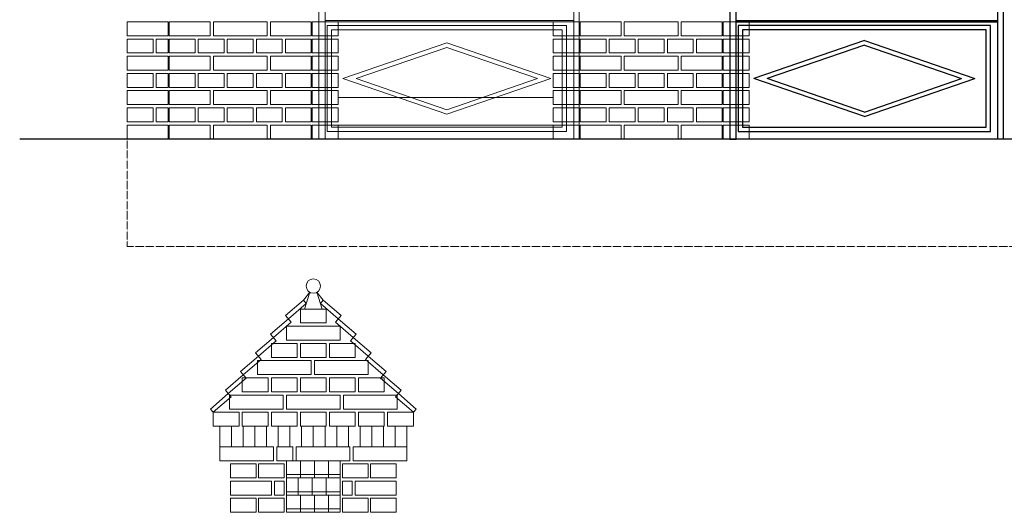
# Model space of a CAD drawing. Header units: millimetres. Extents: x 6567289036 to 6568990308, y 5976640423 to 5977332400.
# Tile 313 of 334: x 6568953200 to 6568957776, y 5976943155 to 5976945444. Entities that reach past the tile are written whole.
import ezdxf

# ---------------------------------------------------------------- set-up
doc = ezdxf.new("R2010")
doc.units = ezdxf.units.MM
doc.linetypes.add('ACAD_ISO03W100', pattern=[30, 12, -18])
doc.layers.add('INWENTARYZACJA', color=7, linetype='Continuous', lineweight=13)

# ---------------------------------------------------------------- blocks, each defined once
blk = doc.blocks.new('A$C69A255E0')
for p, q in [((-4605.6, 0), (-4605.6, 2928.1)), ((-4580.6, 2928.1), (-4580.6, 0)), ((-5851.7, 2406.8), (-5851.7, 0)), ((-5821.7, 0), (-5821.7, 2406.8)), ((-5821.7, 550.9), (-4605.6, 550.9)), ((-5821.7, 544.9), (-4605.6, 544.9)), ((-4639.2, 527.5), (-5812.3, 527.5)), ((-5812.3, 527.5), (-5812.3, 34.6)), ((-4659.2, 507.5), (-5792.3, 507.5)), ((-5792.3, 507.5), (-5792.3, 54.6)), ((-4659.2, 54.6), (-4659.2, 507.5)), ((-4639.2, 34.6), (-4639.2, 527.5)), ((-5225.7, 457.7), (-5739.2, 281.1)), ((-5225.7, 457.7), (-4712.3, 281.1)), ((-5225.7, 436.5), (-5677.7, 281.1)), ((-5225.7, 436.5), (-4773.8, 281.1)), ((-5225.7, 104.4), (-5739.2, 281.1)), ((-5225.7, 125.6), (-5677.7, 281.1)), ((-5225.7, 104.4), (-4712.3, 281.1)), ((-5225.7, 125.6), (-4773.8, 281.1)), ((-5792.3, 54.6), (-4659.2, 54.6)), ((-5851.7, 0), (-5821.7, 0)), ((-5812.3, 34.6), (-4639.2, 34.6)), ((-4580.6, 0), (-4605.6, 0))]:
    blk.add_line(p, q)
blk = doc.blocks.new('A$C202464C7')
at = {"layer": 'INWENTARYZACJA', "lineweight": 5}
for p, q in [((-2257.1, 3174), (-2227.9, 3210.3)), ((-2252.2, 3132.8), (-2227.9, 3210.3)), ((-2170, 3132.8), (-2194.3, 3210.3)), ((-2165.1, 3174), (-2194.3, 3210.3)), ((-2257.1, 3174), (-2340, 3102.3)), ((-2244, 3158.9), (-2326.9, 3087.2)), ((-2257.1, 3174), (-2244, 3158.9)), ((-2165.1, 3174), (-2178.2, 3158.9)), ((-2178.2, 3158.9), (-2095.3, 3087.2)), ((-2165.1, 3174), (-2082.2, 3102.3)), ((-2326.9, 3087.2), (-2409.8, 3015.4)), ((-2313.8, 3072), (-2396.7, 3000.3)), ((-2313.8, 3072), (-2340, 3102.3)), ((-2108.4, 3072), (-2082.2, 3102.3)), ((-2108.4, 3072), (-2025.4, 3000.3)), ((-2095.3, 3087.2), (-2012.4, 3015.4)), ((-2396.7, 3000.3), (-2479.7, 2928.5)), ((-2383.7, 2985.2), (-2466.6, 2913.4)), ((-2383.7, 2985.2), (-2409.8, 3015.4)), ((-2038.5, 2985.2), (-2012.4, 3015.4)), ((-2038.5, 2985.2), (-1955.6, 2913.4)), ((-2025.4, 3000.3), (-1942.5, 2928.5)), ((-2466.6, 2913.4), (-2549.5, 2841.7)), ((-2453.5, 2898.3), (-2536.4, 2826.5)), ((-2453.5, 2898.3), (-2479.7, 2928.5)), ((-1968.7, 2898.3), (-1942.5, 2928.5)), ((-1968.7, 2898.3), (-1885.8, 2826.5)), ((-1955.6, 2913.4), (-1872.7, 2841.7)), ((-2523.3, 2811.4), (-2549.5, 2841.7)), ((-1898.9, 2811.4), (-1872.7, 2841.7)), ((-2536.4, 2826.5), (-2619.3, 2754.8)), ((-2523.3, 2811.4), (-2606.3, 2739.7)), ((-2523.3, 2811.4), (-2523.3, 2811.4)), ((-1898.9, 2811.4), (-1815.9, 2739.7)), ((-1885.8, 2826.5), (-1802.8, 2754.8)), ((-2606.3, 2739.7), (-2619.3, 2754.8)), ((-1815.9, 2739.7), (-1802.8, 2754.8)), ((-2606.3, 2739.7), (-2689.2, 2667.9)), ((-2593.2, 2724.5), (-2676.1, 2652.8)), ((-2593.2, 2724.5), (-2606.3, 2739.7)), ((-1829, 2724.5), (-1815.9, 2739.7)), ((-1829, 2724.5), (-1746.1, 2652.8)), ((-1815.9, 2739.7), (-1733, 2667.9)), ((-2689.2, 2667.9), (-2676.1, 2652.8)), ((-1733, 2667.9), (-1746.1, 2652.8))]:
    blk.add_line(p, q, dxfattribs=at)
at = {"layer": 'INWENTARYZACJA'}
for p, q in [((-2646.1, 2492.8), (-2646.1, 2587.8)), ((-2591.7, 2587.8), (-2591.7, 2492.8)), ((-2537.3, 2492.8), (-2537.3, 2587.8)), ((-2483, 2587.8), (-2483, 2492.8)), ((-2428.6, 2587.8), (-2428.6, 2492.8)), ((-2374.2, 2587.8), (-2374.2, 2492.8)), ((-2319.8, 2492.8), (-2319.8, 2587.8)), ((-2265.5, 2587.8), (-2265.5, 2492.8)), ((-2211.1, 2492.8), (-2211.1, 2587.8)), ((-2156.7, 2587.8), (-2156.7, 2492.8)), ((-2102.3, 2492.8), (-2102.3, 2587.8)), ((-2048, 2587.8), (-2048, 2492.8)), ((-1993.6, 2587.8), (-1993.6, 2492.8)), ((-1939.2, 2587.8), (-1939.2, 2492.8)), ((-1884.8, 2492.8), (-1884.8, 2587.8)), ((-1830.5, 2587.8), (-1830.5, 2492.8)), ((-1776.1, 2492.8), (-1776.1, 2587.8)), ((-2336.1, 2427.8), (-2086.1, 2427.8)), ((-2336.1, 2187.8), (-2336.1, 2427.8)), ((-2271.1, 2427.8), (-2271.1, 2347.8)), ((-2206.1, 2427.8), (-2206.1, 2347.8)), ((-2141.1, 2427.8), (-2141.1, 2347.8)), ((-2086.1, 2187.8), (-2086.1, 2427.8)), ((-2336.1, 2363.2), (-2086.1, 2363.2)), ((-2336.1, 2347.8), (-2086.1, 2347.8)), ((-2281.1, 2347.8), (-2281.1, 2267.8)), ((-2216.1, 2347.8), (-2216.1, 2267.8)), ((-2151.1, 2347.8), (-2151.1, 2267.8)), ((-2336.1, 2283.2), (-2086.1, 2283.2)), ((-2336.1, 2267.8), (-2086.1, 2267.8)), ((-2271.1, 2267.8), (-2271.1, 2187.8)), ((-2206.1, 2267.8), (-2206.1, 2187.8)), ((-2141.1, 2267.8), (-2141.1, 2187.8)), ((-2336.1, 2203.2), (-2086.1, 2203.2)), ((-2336.1, 2187.8), (-2086.1, 2187.8))]:
    blk.add_line(p, q, dxfattribs=at)
at = {"layer": 'INWENTARYZACJA', "lineweight": 5}
for points in [[(-2271.1, 3067.8), (-2271.1, 3132.8), (-2151.1, 3132.8), (-2151.1, 3067.8), (-2271.1, 3067.8)], [(-2336.1, 2987.8), (-2086.1, 2987.8), (-2086.1, 3052.8), (-2336.1, 3052.8), (-2336.1, 2987.8)], [(-2336.1, 2987.8), (-2086.1, 2987.8), (-2086.1, 3052.8), (-2336.1, 3052.8), (-2336.1, 2987.8)], [(-2406.1, 2907.8), (-2406.1, 2972.8), (-2286.1, 2972.8), (-2286.1, 2907.8), (-2406.1, 2907.8)], [(-2271.1, 2907.8), (-2271.1, 2972.8), (-2151.1, 2972.8), (-2151.1, 2907.8), (-2271.1, 2907.8)], [(-2136.1, 2907.8), (-2136.1, 2972.8), (-2016.1, 2972.8), (-2016.1, 2907.8), (-2136.1, 2907.8)], [(-2471.1, 2827.8), (-2221.1, 2827.8), (-2221.1, 2892.8), (-2471.1, 2892.8), (-2471.1, 2827.8)], [(-2206.1, 2827.8), (-1956.1, 2827.8), (-1956.1, 2892.8), (-2206.1, 2892.8), (-2206.1, 2827.8)], [(-2541.1, 2747.8), (-2541.1, 2812.8), (-2421.1, 2812.8), (-2421.1, 2747.8), (-2541.1, 2747.8)], [(-2406.1, 2747.8), (-2406.1, 2812.8), (-2286.1, 2812.8), (-2286.1, 2747.8), (-2406.1, 2747.8)], [(-2271.1, 2747.8), (-2271.1, 2812.8), (-2151.1, 2812.8), (-2151.1, 2747.8), (-2271.1, 2747.8)], [(-2136.1, 2747.8), (-2136.1, 2812.8), (-2016.1, 2812.8), (-2016.1, 2747.8), (-2136.1, 2747.8)], [(-2001.1, 2747.8), (-2001.1, 2812.8), (-1881.1, 2812.8), (-1881.1, 2747.8), (-2001.1, 2747.8)], [(-2601.1, 2667.8), (-2351.1, 2667.8), (-2351.1, 2732.8), (-2601.1, 2732.8), (-2601.1, 2667.8)], [(-2336.1, 2667.8), (-2086.1, 2667.8), (-2086.1, 2732.8), (-2336.1, 2732.8), (-2336.1, 2667.8)], [(-1821.1, 2667.8), (-2071.1, 2667.8), (-2071.1, 2732.8), (-1821.1, 2732.8), (-1821.1, 2667.8)], [(-2676.1, 2587.8), (-2676.1, 2652.8), (-2556.1, 2652.8), (-2556.1, 2587.8), (-2676.1, 2587.8)], [(-2541.1, 2587.8), (-2541.1, 2652.8), (-2421.1, 2652.8), (-2421.1, 2587.8), (-2541.1, 2587.8)], [(-2406.1, 2587.8), (-2406.1, 2652.8), (-2286.1, 2652.8), (-2286.1, 2587.8), (-2406.1, 2587.8)], [(-2271.1, 2587.8), (-2271.1, 2652.8), (-2151.1, 2652.8), (-2151.1, 2587.8), (-2271.1, 2587.8)], [(-2136.1, 2587.8), (-2136.1, 2652.8), (-2016.1, 2652.8), (-2016.1, 2587.8), (-2136.1, 2587.8)], [(-2001.1, 2587.8), (-2001.1, 2652.8), (-1881.1, 2652.8), (-1881.1, 2587.8), (-2001.1, 2587.8)], [(-1866.1, 2587.8), (-1866.1, 2652.8), (-1746.1, 2652.8), (-1746.1, 2587.8), (-1866.1, 2587.8)], [(-2646.1, 2427.8), (-2396.1, 2427.8), (-2396.1, 2492.8), (-2646.1, 2492.8), (-2646.1, 2427.8)], [(-2381.1, 2427.8), (-2381.1, 2492.8), (-2306.1, 2492.8), (-2306.1, 2427.8), (-2381.1, 2427.8)], [(-2291.1, 2427.8), (-2041.1, 2427.8), (-2041.1, 2492.8), (-2291.1, 2492.8), (-2291.1, 2427.8)], [(-2026.1, 2427.8), (-1776.1, 2427.8), (-1776.1, 2492.8), (-2026.1, 2492.8), (-2026.1, 2427.8)], [(-2596.1, 2347.8), (-2596.1, 2412.8), (-2476.1, 2412.8), (-2476.1, 2347.8), (-2596.1, 2347.8)], [(-2346.1, 2347.8), (-2346.1, 2412.8), (-2466.1, 2412.8), (-2466.1, 2347.8), (-2346.1, 2347.8)], [(-2076.1, 2347.8), (-2076.1, 2412.8), (-1956.1, 2412.8), (-1956.1, 2347.8), (-2076.1, 2347.8)], [(-1826.1, 2347.8), (-1826.1, 2412.8), (-1946.1, 2412.8), (-1946.1, 2347.8), (-1826.1, 2347.8)], [(-2596.1, 2267.8), (-2596.1, 2332.8), (-2406.1, 2332.8), (-2406.1, 2267.8), (-2596.1, 2267.8)], [(-2391.1, 2267.8), (-2391.1, 2332.8), (-2346.1, 2332.8), (-2346.1, 2267.8), (-2391.1, 2267.8)], [(-2031.1, 2267.8), (-2031.1, 2332.8), (-2076.1, 2332.8), (-2076.1, 2267.8), (-2031.1, 2267.8)], [(-1826.1, 2267.8), (-1826.1, 2332.8), (-2016.1, 2332.8), (-2016.1, 2267.8), (-1826.1, 2267.8)], [(-2596.1, 2187.8), (-2596.1, 2252.8), (-2476.1, 2252.8), (-2476.1, 2187.8), (-2596.1, 2187.8)], [(-2346.1, 2187.8), (-2346.1, 2252.8), (-2466.1, 2252.8), (-2466.1, 2187.8), (-2346.1, 2187.8)], [(-2076.1, 2187.8), (-2076.1, 2252.8), (-1956.1, 2252.8), (-1956.1, 2187.8), (-2076.1, 2187.8)], [(-1826.1, 2187.8), (-1826.1, 2252.8), (-1946.1, 2252.8), (-1946.1, 2187.8), (-1826.1, 2187.8)]]:
    blk.add_lwpolyline(points, dxfattribs=at)
blk.add_circle((-2211.1, 3239.3), 33.5, dxfattribs=at)
blk = doc.blocks.new('furtka')
at = {"layer": 'INWENTARYZACJA', "color": 3}
for p, q in [((6568945735.342835, 5976945081.026243), (6568945735.342835, 5976948009.146538)), ((6568945760.342835, 5976948009.146538), (6568945760.342835, 5976945081.026243)), ((6568944550.342835, 5976947487.842976), (6568944550.342835, 5976945081.026243)), ((6568944580.342835, 5976945081.026243), (6568944580.342835, 5976947487.842976)), ((6568944580.342835, 5976945631.889233), (6568945735.342835, 5976945631.889233)), ((6568944580.342835, 5976945625.889233), (6568945735.342835, 5976945625.889233)), ((6568945701.722908, 5976945608.528059), (6568944589.797957, 5976945608.528059)), ((6568944589.797957, 5976945608.528059), (6568944589.797957, 5976945115.63166)), ((6568945681.722908, 5976945588.528058), (6568944609.797957, 5976945588.528059)), ((6568944609.797957, 5976945588.528059), (6568944609.797957, 5976945135.63166)), ((6568945681.722908, 5976945135.63166), (6568945681.722908, 5976945588.528059)), ((6568945701.722908, 5976945115.63166), (6568945701.722908, 5976945608.528059)), ((6568945145.760432, 5976945528.202661), (6568944662.892734, 5976945362.07986)), ((6568945145.760434, 5976945528.202661), (6568945628.628133, 5976945362.07986)), ((6568945145.760432, 5976945507.052159), (6568944724.370711, 5976945362.07986)), ((6568945145.760434, 5976945507.052159), (6568945567.150155, 5976945362.07986)), ((6568945145.760431, 5976945195.95706), (6568944662.892734, 5976945362.07986)), ((6568945145.760431, 5976945217.10756), (6568944724.370711, 5976945362.07986)), ((6568945145.760435, 5976945195.95706), (6568945628.628133, 5976945362.07986)), ((6568945145.760435, 5976945217.10756), (6568945567.150155, 5976945362.07986)), ((6568944589.797957, 5976945115.63166), (6568945701.722908, 5976945115.63166)), ((6568944609.797956, 5976945135.63166), (6568945681.722908, 5976945135.63166)), ((6568945760.342835, 5976945081.026243), (6568945735.342835, 5976945081.026243))]:
    blk.add_line(p, q, dxfattribs=at)

msp = doc.modelspace()

# ---------------------------------------------------------------- linework, layer by layer
at = {"color": 6, "linetype": 'ACAD_ISO03W100', "lineweight": 9, "ltscale": 0.1}
msp.add_lwpolyline([(6568953699.892664, 5976944889.54248), (6568953699.892664, 5976944389.54248), (6568959942.155791, 5976944389.542481), (6568959942.155791, 5976944889.54248)], dxfattribs=at)
at = {"layer": 'INWENTARYZACJA'}
for p, q in [((6568954679.892664, 5976945082.04248), (6568955679.892664, 5976945082.04248)), ((6568954679.892664, 5976944954.54248), (6568955679.892664, 5976944954.54248))]:
    msp.add_line(p, q, dxfattribs=at)
at = {"layer": 'INWENTARYZACJA', "lineweight": 30}
msp.add_line((6568962351.60146, 5976944889.54248), (6568953199.892664, 5976944889.54248), dxfattribs=at)
at = {"layer": 'INWENTARYZACJA', "lineweight": 5}
for points in [[(6568953699.892664, 5976945369.54248), (6568953699.892664, 5976945434.54248), (6568953889.892664, 5976945434.54248), (6568953889.892664, 5976945369.54248), (6568953699.892664, 5976945369.54248)], [(6568953699.892664, 5976945369.54248), (6568953699.892664, 5976945434.54248), (6568953889.892664, 5976945434.54248), (6568953889.892664, 5976945369.54248), (6568953699.892664, 5976945369.54248)], [(6568954679.892664, 5976945369.54248), (6568954679.892664, 5976945434.54248), (6568954559.892664, 5976945434.54248), (6568954559.892664, 5976945369.54248), (6568954679.892664, 5976945369.54248)], [(6568954679.892664, 5976945369.54248), (6568954679.892664, 5976945434.54248), (6568954559.892664, 5976945434.54248), (6568954559.892664, 5976945369.54248), (6568954679.892664, 5976945369.54248)], [(6568955679.892664, 5976945369.54248), (6568955679.892664, 5976945434.54248), (6568955799.892664, 5976945434.54248), (6568955799.892664, 5976945369.54248), (6568955679.892664, 5976945369.54248)], [(6568956589.892664, 5976945369.54248), (6568956589.892664, 5976945434.54248), (6568956469.892664, 5976945434.54248), (6568956469.892664, 5976945369.54248), (6568956589.892664, 5976945369.54248)], [(6568953699.892664, 5976945289.54248), (6568953699.892664, 5976945354.54248), (6568953819.892664, 5976945354.54248), (6568953819.892664, 5976945289.54248), (6568953699.892664, 5976945289.54248)], [(6568953699.892664, 5976945289.54248), (6568953699.892664, 5976945354.54248), (6568953819.892664, 5976945354.54248), (6568953819.892664, 5976945289.54248), (6568953699.892664, 5976945289.54248)], [(6568953834.892664, 5976945289.54248), (6568953834.892664, 5976945354.54248), (6568953889.892664, 5976945354.54248), (6568953889.892664, 5976945289.54248), (6568953834.892664, 5976945289.54248)], [(6568953834.892664, 5976945289.54248), (6568953834.892664, 5976945354.54248), (6568953889.892664, 5976945354.54248), (6568953889.892664, 5976945289.54248), (6568953834.892664, 5976945289.54248)], [(6568954679.892664, 5976945289.54248), (6568954679.892664, 5976945354.54248), (6568954559.892664, 5976945354.54248), (6568954559.892664, 5976945289.54248), (6568954679.892664, 5976945289.54248)], [(6568954679.892664, 5976945289.54248), (6568954679.892664, 5976945354.54248), (6568954559.892664, 5976945354.54248), (6568954559.892664, 5976945289.54248), (6568954679.892664, 5976945289.54248)], [(6568955679.892664, 5976945289.54248), (6568955679.892664, 5976945354.54248), (6568955799.892664, 5976945354.54248), (6568955799.892664, 5976945289.54248), (6568955679.892664, 5976945289.54248)], [(6568956589.892664, 5976945289.54248), (6568956589.892664, 5976945354.54248), (6568956469.892664, 5976945354.54248), (6568956469.892664, 5976945289.54248), (6568956589.892664, 5976945289.54248)], [(6568953699.892664, 5976945209.54248), (6568953699.892664, 5976945274.54248), (6568953889.892664, 5976945274.54248), (6568953889.892664, 5976945209.54248), (6568953699.892664, 5976945209.54248)], [(6568953699.892664, 5976945209.54248), (6568953699.892664, 5976945274.54248), (6568953889.892664, 5976945274.54248), (6568953889.892664, 5976945209.54248), (6568953699.892664, 5976945209.54248)], [(6568954679.892664, 5976945209.54248), (6568954679.892664, 5976945274.54248), (6568954559.892664, 5976945274.54248), (6568954559.892664, 5976945209.54248), (6568954679.892664, 5976945209.54248)], [(6568954679.892664, 5976945209.54248), (6568954679.892664, 5976945274.54248), (6568954559.892664, 5976945274.54248), (6568954559.892664, 5976945209.54248), (6568954679.892664, 5976945209.54248)], [(6568955679.892664, 5976945209.54248), (6568955679.892664, 5976945274.54248), (6568955799.892664, 5976945274.54248), (6568955799.892664, 5976945209.54248), (6568955679.892664, 5976945209.54248)], [(6568956589.892664, 5976945209.54248), (6568956589.892664, 5976945274.54248), (6568956469.892664, 5976945274.54248), (6568956469.892664, 5976945209.54248), (6568956589.892664, 5976945209.54248)], [(6568953699.892664, 5976945129.54248), (6568953699.892664, 5976945194.54248), (6568953819.892664, 5976945194.54248), (6568953819.892664, 5976945129.54248), (6568953699.892664, 5976945129.54248)], [(6568953699.892664, 5976945129.54248), (6568953699.892664, 5976945194.54248), (6568953819.892664, 5976945194.54248), (6568953819.892664, 5976945129.54248), (6568953699.892664, 5976945129.54248)], [(6568953834.892664, 5976945129.54248), (6568953834.892664, 5976945194.54248), (6568953889.892664, 5976945194.54248), (6568953889.892664, 5976945129.54248), (6568953834.892664, 5976945129.54248)], [(6568953834.892664, 5976945129.54248), (6568953834.892664, 5976945194.54248), (6568953889.892664, 5976945194.54248), (6568953889.892664, 5976945129.54248), (6568953834.892664, 5976945129.54248)], [(6568954679.892664, 5976945129.54248), (6568954679.892664, 5976945194.54248), (6568954559.892664, 5976945194.54248), (6568954559.892664, 5976945129.54248), (6568954679.892664, 5976945129.54248)], [(6568954679.892664, 5976945129.54248), (6568954679.892664, 5976945194.54248), (6568954559.892664, 5976945194.54248), (6568954559.892664, 5976945129.54248), (6568954679.892664, 5976945129.54248)], [(6568955679.892664, 5976945129.54248), (6568955679.892664, 5976945194.54248), (6568955799.892664, 5976945194.54248), (6568955799.892664, 5976945129.54248), (6568955679.892664, 5976945129.54248)], [(6568956589.892664, 5976945129.54248), (6568956589.892664, 5976945194.54248), (6568956469.892664, 5976945194.54248), (6568956469.892664, 5976945129.54248), (6568956589.892664, 5976945129.54248)], [(6568953699.892664, 5976945049.54248), (6568953699.892664, 5976945114.54248), (6568953889.892664, 5976945114.54248), (6568953889.892664, 5976945049.54248), (6568953699.892664, 5976945049.54248)], [(6568953699.892664, 5976945049.54248), (6568953699.892664, 5976945114.54248), (6568953889.892664, 5976945114.54248), (6568953889.892664, 5976945049.54248), (6568953699.892664, 5976945049.54248)], [(6568954679.892664, 5976945049.54248), (6568954679.892664, 5976945114.54248), (6568954559.892664, 5976945114.54248), (6568954559.892664, 5976945049.54248), (6568954679.892664, 5976945049.54248)], [(6568954679.892664, 5976945049.54248), (6568954679.892664, 5976945114.54248), (6568954559.892664, 5976945114.54248), (6568954559.892664, 5976945049.54248), (6568954679.892664, 5976945049.54248)], [(6568955679.892664, 5976945049.54248), (6568955679.892664, 5976945114.54248), (6568955799.892664, 5976945114.54248), (6568955799.892664, 5976945049.54248), (6568955679.892664, 5976945049.54248)], [(6568956589.892664, 5976945049.54248), (6568956589.892664, 5976945114.54248), (6568956469.892664, 5976945114.54248), (6568956469.892664, 5976945049.54248), (6568956589.892664, 5976945049.54248)], [(6568953699.892664, 5976944969.54248), (6568953699.892664, 5976945034.54248), (6568953819.892664, 5976945034.54248), (6568953819.892664, 5976944969.54248), (6568953699.892664, 5976944969.54248)], [(6568953699.892664, 5976944969.54248), (6568953699.892664, 5976945034.54248), (6568953819.892664, 5976945034.54248), (6568953819.892664, 5976944969.54248), (6568953699.892664, 5976944969.54248)], [(6568953834.892664, 5976944969.54248), (6568953834.892664, 5976945034.54248), (6568953889.892664, 5976945034.54248), (6568953889.892664, 5976944969.54248), (6568953834.892664, 5976944969.54248)], [(6568953834.892664, 5976944969.54248), (6568953834.892664, 5976945034.54248), (6568953889.892664, 5976945034.54248), (6568953889.892664, 5976944969.54248), (6568953834.892664, 5976944969.54248)], [(6568954679.892664, 5976944969.54248), (6568954679.892664, 5976945034.54248), (6568954559.892664, 5976945034.54248), (6568954559.892664, 5976944969.54248), (6568954679.892664, 5976944969.54248)], [(6568954679.892664, 5976944969.54248), (6568954679.892664, 5976945034.54248), (6568954559.892664, 5976945034.54248), (6568954559.892664, 5976944969.54248), (6568954679.892664, 5976944969.54248)], [(6568955679.892664, 5976944969.54248), (6568955679.892664, 5976945034.54248), (6568955799.892664, 5976945034.54248), (6568955799.892664, 5976944969.54248), (6568955679.892664, 5976944969.54248)], [(6568956589.892664, 5976944969.54248), (6568956589.892664, 5976945034.54248), (6568956469.892664, 5976945034.54248), (6568956469.892664, 5976944969.54248), (6568956589.892664, 5976944969.54248)], [(6568953699.892664, 5976944889.54248), (6568953699.892664, 5976944954.54248), (6568953889.892664, 5976944954.54248), (6568953889.892664, 5976944889.54248), (6568953699.892664, 5976944889.54248)], [(6568953699.892664, 5976944889.54248), (6568953699.892664, 5976944954.54248), (6568953889.892664, 5976944954.54248), (6568953889.892664, 5976944889.54248), (6568953699.892664, 5976944889.54248)], [(6568954679.892664, 5976944889.54248), (6568954679.892664, 5976944954.54248), (6568954559.892664, 5976944954.54248), (6568954559.892664, 5976944889.54248), (6568954679.892664, 5976944889.54248)], [(6568954679.892664, 5976944889.54248), (6568954679.892664, 5976944954.54248), (6568954559.892664, 5976944954.54248), (6568954559.892664, 5976944889.54248), (6568954679.892664, 5976944889.54248)], [(6568955679.892664, 5976944889.54248), (6568955679.892664, 5976944954.54248), (6568955799.892664, 5976944954.54248), (6568955799.892664, 5976944889.54248), (6568955679.892664, 5976944889.54248)], [(6568956589.892664, 5976944889.54248), (6568956589.892664, 5976944954.54248), (6568956469.892664, 5976944954.54248), (6568956469.892664, 5976944889.54248), (6568956589.892664, 5976944889.54248)]]:
    msp.add_lwpolyline(points, dxfattribs=at)
at = {"layer": 'INWENTARYZACJA'}
for points in [[(6568953894.892664, 5976945369.54248), (6568954084.892664, 5976945369.54248), (6568954084.892664, 5976945434.54248), (6568953894.892664, 5976945434.54248), (6568953894.892664, 5976945369.54248)], [(6568953894.892664, 5976945369.54248), (6568954084.892664, 5976945369.54248), (6568954084.892664, 5976945434.54248), (6568953894.892664, 5976945434.54248), (6568953894.892664, 5976945369.54248)], [(6568954099.892664, 5976945369.54248), (6568954349.892664, 5976945369.54248), (6568954349.892664, 5976945434.54248), (6568954099.892664, 5976945434.54248), (6568954099.892664, 5976945369.54248)], [(6568954099.892664, 5976945369.54248), (6568954349.892664, 5976945369.54248), (6568954349.892664, 5976945434.54248), (6568954099.892664, 5976945434.54248), (6568954099.892664, 5976945369.54248)], [(6568954554.892664, 5976945369.54248), (6568954364.892664, 5976945369.54248), (6568954364.892664, 5976945434.54248), (6568954554.892664, 5976945434.54248), (6568954554.892664, 5976945369.54248)], [(6568954554.892664, 5976945369.54248), (6568954364.892664, 5976945369.54248), (6568954364.892664, 5976945434.54248), (6568954554.892664, 5976945434.54248), (6568954554.892664, 5976945369.54248)], [(6568955804.892664, 5976945369.54248), (6568955994.892664, 5976945369.54248), (6568955994.892664, 5976945434.54248), (6568955804.892664, 5976945434.54248), (6568955804.892664, 5976945369.54248)], [(6568956009.892664, 5976945369.54248), (6568956259.892664, 5976945369.54248), (6568956259.892664, 5976945434.54248), (6568956009.892664, 5976945434.54248), (6568956009.892664, 5976945369.54248)], [(6568956464.892664, 5976945369.54248), (6568956274.892664, 5976945369.54248), (6568956274.892664, 5976945434.54248), (6568956464.892664, 5976945434.54248), (6568956464.892664, 5976945369.54248)], [(6568953894.892664, 5976945289.54248), (6568953894.892664, 5976945354.54248), (6568954014.892664, 5976945354.54248), (6568954014.892664, 5976945289.54248), (6568953894.892664, 5976945289.54248)], [(6568953894.892664, 5976945289.54248), (6568953894.892664, 5976945354.54248), (6568954014.892664, 5976945354.54248), (6568954014.892664, 5976945289.54248), (6568953894.892664, 5976945289.54248)], [(6568954029.892664, 5976945289.54248), (6568954029.892664, 5976945354.54248), (6568954149.892664, 5976945354.54248), (6568954149.892664, 5976945289.54248), (6568954029.892664, 5976945289.54248)], [(6568954029.892664, 5976945289.54248), (6568954029.892664, 5976945354.54248), (6568954149.892664, 5976945354.54248), (6568954149.892664, 5976945289.54248), (6568954029.892664, 5976945289.54248)], [(6568954164.892664, 5976945289.54248), (6568954164.892664, 5976945354.54248), (6568954284.892664, 5976945354.54248), (6568954284.892664, 5976945289.54248), (6568954164.892664, 5976945289.54248)], [(6568954164.892664, 5976945289.54248), (6568954164.892664, 5976945354.54248), (6568954284.892664, 5976945354.54248), (6568954284.892664, 5976945289.54248), (6568954164.892664, 5976945289.54248)], [(6568954299.892664, 5976945289.54248), (6568954299.892664, 5976945354.54248), (6568954419.892664, 5976945354.54248), (6568954419.892664, 5976945289.54248), (6568954299.892664, 5976945289.54248)], [(6568954299.892664, 5976945289.54248), (6568954299.892664, 5976945354.54248), (6568954419.892664, 5976945354.54248), (6568954419.892664, 5976945289.54248), (6568954299.892664, 5976945289.54248)], [(6568954434.892664, 5976945289.54248), (6568954434.892664, 5976945354.54248), (6568954554.892664, 5976945354.54248), (6568954554.892664, 5976945289.54248), (6568954434.892664, 5976945289.54248)], [(6568954434.892664, 5976945289.54248), (6568954434.892664, 5976945354.54248), (6568954554.892664, 5976945354.54248), (6568954554.892664, 5976945289.54248), (6568954434.892664, 5976945289.54248)], [(6568955804.892664, 5976945289.54248), (6568955804.892664, 5976945354.54248), (6568955924.892664, 5976945354.54248), (6568955924.892664, 5976945289.54248), (6568955804.892664, 5976945289.54248)], [(6568955939.892664, 5976945289.54248), (6568955939.892664, 5976945354.54248), (6568956059.892664, 5976945354.54248), (6568956059.892664, 5976945289.54248), (6568955939.892664, 5976945289.54248)], [(6568956074.892664, 5976945289.54248), (6568956074.892664, 5976945354.54248), (6568956194.892664, 5976945354.54248), (6568956194.892664, 5976945289.54248), (6568956074.892664, 5976945289.54248)], [(6568956209.892664, 5976945289.54248), (6568956209.892664, 5976945354.54248), (6568956329.892664, 5976945354.54248), (6568956329.892664, 5976945289.54248), (6568956209.892664, 5976945289.54248)], [(6568956344.892664, 5976945289.54248), (6568956344.892664, 5976945354.54248), (6568956464.892664, 5976945354.54248), (6568956464.892664, 5976945289.54248), (6568956344.892664, 5976945289.54248)], [(6568953894.892664, 5976945209.54248), (6568954084.892664, 5976945209.54248), (6568954084.892664, 5976945274.54248), (6568953894.892664, 5976945274.54248), (6568953894.892664, 5976945209.54248)], [(6568953894.892664, 5976945209.54248), (6568954084.892664, 5976945209.54248), (6568954084.892664, 5976945274.54248), (6568953894.892664, 5976945274.54248), (6568953894.892664, 5976945209.54248)], [(6568954099.892664, 5976945209.54248), (6568954349.892664, 5976945209.54248), (6568954349.892664, 5976945274.54248), (6568954099.892664, 5976945274.54248), (6568954099.892664, 5976945209.54248)], [(6568954099.892664, 5976945209.54248), (6568954349.892664, 5976945209.54248), (6568954349.892664, 5976945274.54248), (6568954099.892664, 5976945274.54248), (6568954099.892664, 5976945209.54248)], [(6568954554.892664, 5976945209.54248), (6568954364.892664, 5976945209.54248), (6568954364.892664, 5976945274.54248), (6568954554.892664, 5976945274.54248), (6568954554.892664, 5976945209.54248)], [(6568954554.892664, 5976945209.54248), (6568954364.892664, 5976945209.54248), (6568954364.892664, 5976945274.54248), (6568954554.892664, 5976945274.54248), (6568954554.892664, 5976945209.54248)], [(6568955804.892664, 5976945209.54248), (6568955994.892664, 5976945209.54248), (6568955994.892664, 5976945274.54248), (6568955804.892664, 5976945274.54248), (6568955804.892664, 5976945209.54248)], [(6568956009.892664, 5976945209.54248), (6568956259.892664, 5976945209.54248), (6568956259.892664, 5976945274.54248), (6568956009.892664, 5976945274.54248), (6568956009.892664, 5976945209.54248)], [(6568956464.892664, 5976945209.54248), (6568956274.892664, 5976945209.54248), (6568956274.892664, 5976945274.54248), (6568956464.892664, 5976945274.54248), (6568956464.892664, 5976945209.54248)], [(6568953894.892664, 5976945129.54248), (6568953894.892664, 5976945194.54248), (6568954014.892664, 5976945194.54248), (6568954014.892664, 5976945129.54248), (6568953894.892664, 5976945129.54248)], [(6568953894.892664, 5976945129.54248), (6568953894.892664, 5976945194.54248), (6568954014.892664, 5976945194.54248), (6568954014.892664, 5976945129.54248), (6568953894.892664, 5976945129.54248)], [(6568954029.892664, 5976945129.54248), (6568954029.892664, 5976945194.54248), (6568954149.892664, 5976945194.54248), (6568954149.892664, 5976945129.54248), (6568954029.892664, 5976945129.54248)], [(6568954029.892664, 5976945129.54248), (6568954029.892664, 5976945194.54248), (6568954149.892664, 5976945194.54248), (6568954149.892664, 5976945129.54248), (6568954029.892664, 5976945129.54248)], [(6568954164.892664, 5976945129.54248), (6568954164.892664, 5976945194.54248), (6568954284.892664, 5976945194.54248), (6568954284.892664, 5976945129.54248), (6568954164.892664, 5976945129.54248)], [(6568954164.892664, 5976945129.54248), (6568954164.892664, 5976945194.54248), (6568954284.892664, 5976945194.54248), (6568954284.892664, 5976945129.54248), (6568954164.892664, 5976945129.54248)], [(6568954299.892664, 5976945129.54248), (6568954299.892664, 5976945194.54248), (6568954419.892664, 5976945194.54248), (6568954419.892664, 5976945129.54248), (6568954299.892664, 5976945129.54248)], [(6568954299.892664, 5976945129.54248), (6568954299.892664, 5976945194.54248), (6568954419.892664, 5976945194.54248), (6568954419.892664, 5976945129.54248), (6568954299.892664, 5976945129.54248)], [(6568954434.892664, 5976945129.54248), (6568954434.892664, 5976945194.54248), (6568954554.892664, 5976945194.54248), (6568954554.892664, 5976945129.54248), (6568954434.892664, 5976945129.54248)], [(6568954434.892664, 5976945129.54248), (6568954434.892664, 5976945194.54248), (6568954554.892664, 5976945194.54248), (6568954554.892664, 5976945129.54248), (6568954434.892664, 5976945129.54248)], [(6568955804.892664, 5976945129.54248), (6568955804.892664, 5976945194.54248), (6568955924.892664, 5976945194.54248), (6568955924.892664, 5976945129.54248), (6568955804.892664, 5976945129.54248)], [(6568955939.892664, 5976945129.54248), (6568955939.892664, 5976945194.54248), (6568956059.892664, 5976945194.54248), (6568956059.892664, 5976945129.54248), (6568955939.892664, 5976945129.54248)], [(6568956074.892664, 5976945129.54248), (6568956074.892664, 5976945194.54248), (6568956194.892664, 5976945194.54248), (6568956194.892664, 5976945129.54248), (6568956074.892664, 5976945129.54248)], [(6568956209.892664, 5976945129.54248), (6568956209.892664, 5976945194.54248), (6568956329.892664, 5976945194.54248), (6568956329.892664, 5976945129.54248), (6568956209.892664, 5976945129.54248)], [(6568956344.892664, 5976945129.54248), (6568956344.892664, 5976945194.54248), (6568956464.892664, 5976945194.54248), (6568956464.892664, 5976945129.54248), (6568956344.892664, 5976945129.54248)], [(6568953894.892664, 5976945049.54248), (6568954084.892664, 5976945049.54248), (6568954084.892664, 5976945114.54248), (6568953894.892664, 5976945114.54248), (6568953894.892664, 5976945049.54248)], [(6568953894.892664, 5976945049.54248), (6568954084.892664, 5976945049.54248), (6568954084.892664, 5976945114.54248), (6568953894.892664, 5976945114.54248), (6568953894.892664, 5976945049.54248)], [(6568954099.892664, 5976945049.54248), (6568954349.892664, 5976945049.54248), (6568954349.892664, 5976945114.54248), (6568954099.892664, 5976945114.54248), (6568954099.892664, 5976945049.54248)], [(6568954099.892664, 5976945049.54248), (6568954349.892664, 5976945049.54248), (6568954349.892664, 5976945114.54248), (6568954099.892664, 5976945114.54248), (6568954099.892664, 5976945049.54248)], [(6568954554.892664, 5976945049.54248), (6568954364.892664, 5976945049.54248), (6568954364.892664, 5976945114.54248), (6568954554.892664, 5976945114.54248), (6568954554.892664, 5976945049.54248)], [(6568954554.892664, 5976945049.54248), (6568954364.892664, 5976945049.54248), (6568954364.892664, 5976945114.54248), (6568954554.892664, 5976945114.54248), (6568954554.892664, 5976945049.54248)], [(6568955804.892664, 5976945049.54248), (6568955994.892664, 5976945049.54248), (6568955994.892664, 5976945114.54248), (6568955804.892664, 5976945114.54248), (6568955804.892664, 5976945049.54248)], [(6568956009.892664, 5976945049.54248), (6568956259.892664, 5976945049.54248), (6568956259.892664, 5976945114.54248), (6568956009.892664, 5976945114.54248), (6568956009.892664, 5976945049.54248)], [(6568956464.892664, 5976945049.54248), (6568956274.892664, 5976945049.54248), (6568956274.892664, 5976945114.54248), (6568956464.892664, 5976945114.54248), (6568956464.892664, 5976945049.54248)], [(6568953894.892664, 5976944969.54248), (6568953894.892664, 5976945034.54248), (6568954014.892664, 5976945034.54248), (6568954014.892664, 5976944969.54248), (6568953894.892664, 5976944969.54248)], [(6568953894.892664, 5976944969.54248), (6568953894.892664, 5976945034.54248), (6568954014.892664, 5976945034.54248), (6568954014.892664, 5976944969.54248), (6568953894.892664, 5976944969.54248)], [(6568954029.892664, 5976944969.54248), (6568954029.892664, 5976945034.54248), (6568954149.892664, 5976945034.54248), (6568954149.892664, 5976944969.54248), (6568954029.892664, 5976944969.54248)], [(6568954029.892664, 5976944969.54248), (6568954029.892664, 5976945034.54248), (6568954149.892664, 5976945034.54248), (6568954149.892664, 5976944969.54248), (6568954029.892664, 5976944969.54248)], [(6568954164.892664, 5976944969.54248), (6568954164.892664, 5976945034.54248), (6568954284.892664, 5976945034.54248), (6568954284.892664, 5976944969.54248), (6568954164.892664, 5976944969.54248)], [(6568954164.892664, 5976944969.54248), (6568954164.892664, 5976945034.54248), (6568954284.892664, 5976945034.54248), (6568954284.892664, 5976944969.54248), (6568954164.892664, 5976944969.54248)], [(6568954299.892664, 5976944969.54248), (6568954299.892664, 5976945034.54248), (6568954419.892664, 5976945034.54248), (6568954419.892664, 5976944969.54248), (6568954299.892664, 5976944969.54248)], [(6568954299.892664, 5976944969.54248), (6568954299.892664, 5976945034.54248), (6568954419.892664, 5976945034.54248), (6568954419.892664, 5976944969.54248), (6568954299.892664, 5976944969.54248)], [(6568954434.892664, 5976944969.54248), (6568954434.892664, 5976945034.54248), (6568954554.892664, 5976945034.54248), (6568954554.892664, 5976944969.54248), (6568954434.892664, 5976944969.54248)], [(6568954434.892664, 5976944969.54248), (6568954434.892664, 5976945034.54248), (6568954554.892664, 5976945034.54248), (6568954554.892664, 5976944969.54248), (6568954434.892664, 5976944969.54248)], [(6568955804.892664, 5976944969.54248), (6568955804.892664, 5976945034.54248), (6568955924.892664, 5976945034.54248), (6568955924.892664, 5976944969.54248), (6568955804.892664, 5976944969.54248)], [(6568955939.892664, 5976944969.54248), (6568955939.892664, 5976945034.54248), (6568956059.892664, 5976945034.54248), (6568956059.892664, 5976944969.54248), (6568955939.892664, 5976944969.54248)], [(6568956074.892664, 5976944969.54248), (6568956074.892664, 5976945034.54248), (6568956194.892664, 5976945034.54248), (6568956194.892664, 5976944969.54248), (6568956074.892664, 5976944969.54248)], [(6568956209.892664, 5976944969.54248), (6568956209.892664, 5976945034.54248), (6568956329.892664, 5976945034.54248), (6568956329.892664, 5976944969.54248), (6568956209.892664, 5976944969.54248)], [(6568956344.892664, 5976944969.54248), (6568956344.892664, 5976945034.54248), (6568956464.892664, 5976945034.54248), (6568956464.892664, 5976944969.54248), (6568956344.892664, 5976944969.54248)], [(6568953894.892664, 5976944889.54248), (6568954084.892664, 5976944889.54248), (6568954084.892664, 5976944954.54248), (6568953894.892664, 5976944954.54248), (6568953894.892664, 5976944889.54248)], [(6568953894.892664, 5976944889.54248), (6568954084.892664, 5976944889.54248), (6568954084.892664, 5976944954.54248), (6568953894.892664, 5976944954.54248), (6568953894.892664, 5976944889.54248)], [(6568954099.892664, 5976944889.54248), (6568954349.892664, 5976944889.54248), (6568954349.892664, 5976944954.54248), (6568954099.892664, 5976944954.54248), (6568954099.892664, 5976944889.54248)], [(6568954099.892664, 5976944889.54248), (6568954349.892664, 5976944889.54248), (6568954349.892664, 5976944954.54248), (6568954099.892664, 5976944954.54248), (6568954099.892664, 5976944889.54248)], [(6568954554.892664, 5976944889.54248), (6568954364.892664, 5976944889.54248), (6568954364.892664, 5976944954.54248), (6568954554.892664, 5976944954.54248), (6568954554.892664, 5976944889.54248)], [(6568954554.892664, 5976944889.54248), (6568954364.892664, 5976944889.54248), (6568954364.892664, 5976944954.54248), (6568954554.892664, 5976944954.54248), (6568954554.892664, 5976944889.54248)], [(6568955804.892664, 5976944889.54248), (6568955994.892664, 5976944889.54248), (6568955994.892664, 5976944954.54248), (6568955804.892664, 5976944954.54248), (6568955804.892664, 5976944889.54248)], [(6568956009.892664, 5976944889.54248), (6568956259.892664, 5976944889.54248), (6568956259.892664, 5976944954.54248), (6568956009.892664, 5976944954.54248), (6568956009.892664, 5976944889.54248)], [(6568956464.892664, 5976944889.54248), (6568956274.892664, 5976944889.54248), (6568956274.892664, 5976944954.54248), (6568956464.892664, 5976944954.54248), (6568956464.892664, 5976944889.54248)]]:
    msp.add_lwpolyline(points, dxfattribs=at)

# ---------------------------------------------------------------- block references
at = {"color": 3, "lineweight": 30}
for name, p in [('A$C69A255E0', (6568962351.60146, 5976944889.54248)), ('A$C202464C7', (6568956775.684611, 5976940966.759124))]:
    msp.add_blockref(name, p, dxfattribs=at)
at = {"layer": 'INWENTARYZACJA'}
msp.add_blockref('furtka', (10039.549829, -191.483764), dxfattribs=at)

doc.saveas('drawing.dxf')
